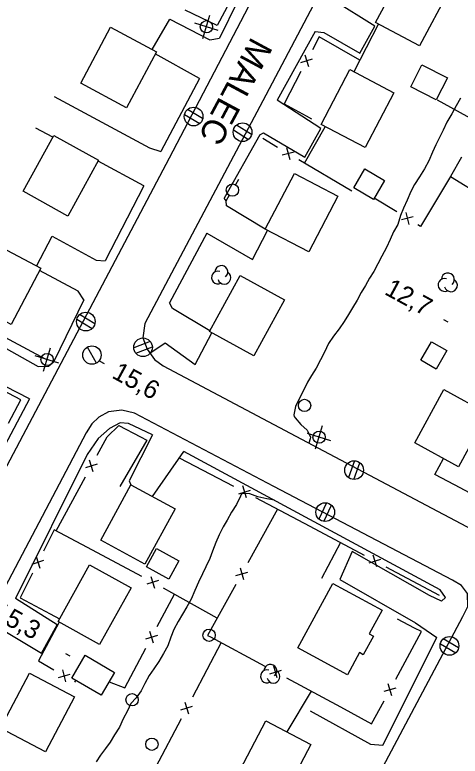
# Model space of a CAD drawing. Extents: x 219136 to 222520, y 5421589 to 5424530.
# Drawn here: x 220473.5 to 220545.9, y 5423672.5 to 5423792.9 of the extents above; entities that cross this region are included whole.
import ezdxf

# ---------------------------------------------------------------- set-up
doc = ezdxf.new("R2010")
doc.units = 0
for name, color, linetype in [('Level 19', 7, 'Continuous'), ('Level 2', 7, 'Continuous'), ('Level 21', 7, 'Continuous'), ('Level 3', 7, 'Continuous'), ('Level 31', 7, 'Continuous'), ('Level 36', 7, 'Continuous'), ('Level 37', 7, 'Continuous'), ('Level 44', 7, 'Continuous')]:
    doc.layers.add(name, color=color, linetype=linetype)

msp = doc.modelspace()

# ---------------------------------------------------------------- linework, layer by layer
at = {"layer": 'Level 19'}
for points in [[(220522.29, 5423790.23), (220523.69, 5423790.06), (220529.56, 5423786.68), (220532.01, 5423791.08), (220525.21, 5423795.38)], [(220495.78, 5423787.29), (220498.67, 5423792.25), (220505.19, 5423788.87), (220506.76, 5423789.16)], [(220503.5, 5423782.59), (220496.3, 5423786.57)], [(220479.87, 5423779.64), (220495.36, 5423771.31), (220497.18, 5423770.71)], [(220513.29, 5423773.43), (220513.92, 5423773.74), (220520.64, 5423769.82), (220523.22, 5423774.47), (220516.09, 5423779.08)], [(220479.64, 5423773.07), (220476.88, 5423774.54)], [(220494.43, 5423765.16), (220486.99, 5423769.14)], [(220514.19, 5423758.11), (220507.88, 5423761.87), (220507.83, 5423762.73), (220507.49, 5423763.16)], [(220504.69, 5423757.45), (220512.1, 5423753.18), (220514.56, 5423757.91)], [(220476.99, 5423752.12), (220479.5, 5423756.95), (220486.68, 5423753.06), (220488.17, 5423752.95)], [(220484.7, 5423746.63), (220483.74, 5423748.05), (220477.46, 5423751.4)], [(220505.16, 5423741.58), (220499.08, 5423745.23), (220498.58, 5423746.13)], [(220475.83, 5423730.53), (220462.3, 5423737.48), (220465.07, 5423742.62), (220477.26, 5423735.8), (220478.94, 5423735.83), (220479.81, 5423736.58)], [(220495.42, 5423737.96), (220497.9, 5423739.66), (220502.8, 5423736.09), (220505.5, 5423741.28)], [(220495.83, 5423724.69), (220492.04, 5423717.19), (220492.34, 5423716.57)], [(220495.83, 5423714.68), (220500.95, 5423721.99)], [(220543.47, 5423698.26), (220542.82, 5423697.68), (220540.87, 5423698.56), (220528.33, 5423705.71), (220526.3, 5423701.2), (220538.63, 5423694.16), (220542.09, 5423691.77)], [(220470.97, 5423693.3), (220477.77, 5423689.24), (220480.34, 5423693.84), (220473.55, 5423698.11)], [(220521.5, 5423679.83), (220531.31, 5423674.45), (220533.29, 5423674.29)]]:
    msp.add_lwpolyline(points, dxfattribs=at)
at = {"layer": 'Level 2'}
for points in [[(220545.92, 5423779.39), (220545.21, 5423778.13), (220544.51, 5423776.82), (220543.72, 5423775.49), (220543.12, 5423774.21), (220542.47, 5423772.89), (220541.9, 5423771.78), (220541.38, 5423770.64), (220540.76, 5423769.23), (220540.07, 5423767.91), (220539.29, 5423766.63), (220538.47, 5423765.37), (220537.83, 5423764.24), (220537.26, 5423762.82), (220536.64, 5423761.54), (220536.2, 5423760.33), (220535.73, 5423758.88), (220535.04, 5423757.65), (220534.47, 5423756.41), (220533.87, 5423755.11), (220533.13, 5423753.74), (220532.47, 5423752.49), (220531.81, 5423751.24), (220531.12, 5423750.14), (220530.48, 5423748.96), (220529.8, 5423747.79), (220529.1, 5423746.56), (220528.38, 5423745.34), (220527.72, 5423744.26), (220526.99, 5423743.1), (220526.18, 5423741.9), (220525.29, 5423740.71), (220524.46, 5423739.51), (220523.79, 5423738.1), (220523.14, 5423736.88), (220522.44, 5423735.51), (220521.7, 5423734.31), (220521.04, 5423733.22), (220520.34, 5423731.76), (220519.69, 5423730.53), (220519.09, 5423729.31), (220518.82, 5423727.95), (220518.89, 5423727.69), (220519.02, 5423727.45), (220519.95, 5423726.36), (220520.98, 5423725.45), (220521.12, 5423725.24), (220521.52, 5423724.29), (220521.48, 5423724.03), (220521.26, 5423723.36)], [(220515.67, 5423714.05), (220514.44, 5423714.3), (220512.97, 5423714.63), (220511.67, 5423715.09), (220510.49, 5423715.18), (220510.28, 5423714.99), (220510.15, 5423714.73), (220509.52, 5423713.36), (220508.7, 5423712.12), (220508, 5423710.85), (220507.34, 5423709.73), (220506.68, 5423708.43), (220506.15, 5423707.19), (220505.58, 5423705.77), (220505.14, 5423704.59), (220504.54, 5423703.25), (220503.95, 5423702.11), (220503.34, 5423700.74), (220502.75, 5423699.39), (220502.11, 5423697.97), (220501.42, 5423696.75), (220500.73, 5423695.54), (220500.03, 5423694.36), (220499.33, 5423693.05), (220498.84, 5423691.8), (220498.31, 5423690.41), (220497.64, 5423689.14), (220496.86, 5423687.85), (220496.08, 5423686.66), (220495.32, 5423685.58), (220494.58, 5423684.31), (220493.98, 5423683.11), (220493.17, 5423681.96), (220492.33, 5423681.02), (220491.75, 5423679.85), (220491.08, 5423678.55), (220490.48, 5423677.17), (220489.65, 5423675.94), (220488.95, 5423674.73), (220488.18, 5423673.72), (220487.39, 5423672.64), (220486.68, 5423671.55)]]:
    msp.add_lwpolyline(points, dxfattribs=at)
at = {"layer": 'Level 21'}
for points in [[(220487.03, 5423888.54), (220465.15, 5423847.31), (220435.66, 5423791.5), (220395.53, 5423716.17), (220395, 5423713.83), (220395.18, 5423712.12), (220395.79, 5423710.5), (220396.86, 5423709.12), (220398.43, 5423708.11), (220421.78, 5423695.72), (220446.77, 5423682.53), (220448.04, 5423682.22), (220450.48, 5423682.48), (220452.12, 5423683.37), (220453.44, 5423684.6), (220454.56, 5423686.36), (220498.61, 5423769.69), (220524.31, 5423818.83)], [(220530.26, 5423810.2), (220514.26, 5423779.85), (220494.6, 5423742.79), (220494.29, 5423740.44), (220494.96, 5423738.59), (220496.15, 5423736.95), (220497.56, 5423735.88), (220523.63, 5423722.1), (220549.68, 5423708.36), (220551.34, 5423707.9), (220552.69, 5423708.36), (220553.72, 5423709.62), (220554.82, 5423711.72), (220559.99, 5423721.87), (220564.44, 5423729.94)], [(220512.71, 5423801.31), (220506.76, 5423789.16)], [(220522.29, 5423790.23), (220516.09, 5423779.08)], [(220503.5, 5423782.59), (220497.18, 5423770.71)], [(220513.29, 5423773.43), (220507.49, 5423763.16)], [(220494.43, 5423765.16), (220488.17, 5423752.95)], [(220504.69, 5423757.45), (220498.58, 5423746.13)], [(220484.7, 5423746.63), (220479.81, 5423736.58)], [(220475.83, 5423730.53), (220469.22, 5423718.15)], [(220546.29, 5423695.15), (220547.1, 5423696.78), (220547.09, 5423698.89), (220546.07, 5423700.23), (220544.64, 5423701.09), (220515.57, 5423716.29), (220492.9, 5423728.21), (220490.87, 5423728.69), (220488.7, 5423728.41), (220487.09, 5423727.54), (220485.98, 5423726.46), (220485.07, 5423725.02), (220462.51, 5423682.3), (220421.29, 5423604.34), (220383.38, 5423533.04), (220382.8, 5423531.68), (220382.51, 5423530.24), (220382.43, 5423528.63), (220383.17, 5423526.14), (220383.77, 5423524.9), (220385.11, 5423523.35)], [(220495.83, 5423724.69), (220491.95, 5423726.53), (220490.6, 5423726.62), (220488.86, 5423725.71), (220486.99, 5423724.1), (220485.24, 5423721.47), (220473.55, 5423698.11)], [(220543.47, 5423698.26), (220542.65, 5423699.5), (220500.95, 5423721.99)], [(220443.05, 5423500.35), (220474.45, 5423560.09), (220516.67, 5423639.39), (220546.29, 5423695.15)], [(220533.29, 5423674.29), (220542.09, 5423691.77)]]:
    msp.add_lwpolyline(points, dxfattribs=at)
at = {"layer": 'Level 3'}
for p, q in [((220543.18, 5423743.41), (220543.88, 5423743.03)), ((220487.3, 5423736.65), (220488, 5423736.27)), ((220481.68, 5423689.16), (220482.38, 5423688.78))]:
    msp.add_line(p, q, dxfattribs=at)
at = {"layer": 'Level 31'}
for points in [[(220544.08, 5423796.92), (220539.24, 5423787.89), (220532.13, 5423791.7), (220536.97, 5423800.73)], [(220484.16, 5423781.82), (220489.03, 5423790.9), (220496.48, 5423786.91), (220491.6, 5423777.82)], [(220523.25, 5423775.1), (220527.91, 5423784.03), (220535.09, 5423780.28), (220530.43, 5423771.36)], [(220542, 5423779.11), (220537.84, 5423781.24), (220539.67, 5423784.82), (220543.84, 5423782.69)], [(220474.79, 5423764.27), (220479.78, 5423773.31), (220487.07, 5423769.29), (220482.07, 5423760.24)], [(220514.19, 5423758.11), (220518.94, 5423767.16), (220525.99, 5423763.46), (220521.24, 5423754.41)], [(220531.79, 5423762.94), (220528.56, 5423764.83), (220530.36, 5423767.91), (220533.58, 5423766.02)], [(220465.47, 5423746.53), (220470.28, 5423755.66), (220477.66, 5423751.77), (220472.85, 5423742.64)], [(220517.33, 5423746.64), (220512.32, 5423737.52), (220505.11, 5423741.49), (220510.12, 5423750.6)], [(220543.72, 5423738.37), (220541.99, 5423735.36), (220539.48, 5423736.8), (220541.22, 5423739.81)], [(220550.32, 5423728.18), (220545.58, 5423719.51), (220538.48, 5423723.39), (220543.21, 5423732.06)], [(220487.44, 5423707.56), (220492.34, 5423716.57), (220499.51, 5423712.68), (220494.6, 5423703.66)], [(220498.52, 5423701.24), (220494.85, 5423703.25), (220496.48, 5423706.23), (220500.15, 5423704.22)], [(220480.49, 5423694.34), (220485.61, 5423703.57), (220492.35, 5423699.83), (220487.24, 5423690.61)], [(220519.49, 5423690.07), (220525.15, 5423700.54), (220533.18, 5423696.2), (220531.1, 5423692.35), (220531.76, 5423692), (220530.12, 5423688.97), (220529.5, 5423689.31), (220527.55, 5423685.72)], [(220482.72, 5423685.16), (220484.87, 5423688.87), (220489.66, 5423686.08), (220487.5, 5423682.37)], [(220471.1, 5423677.01), (220475.82, 5423685.97), (220483.14, 5423682.11), (220478.42, 5423673.16)], [(220509.49, 5423669.13), (220514.29, 5423678.24), (220521.6, 5423674.39), (220519.91, 5423671.16), (220521.5, 5423670.32), (220519.79, 5423667.07), (220518.12, 5423667.94), (220516.74, 5423665.32)]]:
    msp.add_lwpolyline(points, close=True, dxfattribs=at)
at = {"layer": 'Level 36'}
for p, q in [((220504.03, 5423789.07), (220505.18, 5423792.89)), ((220506.52, 5423790.41), (220502.7, 5423791.56)), ((220501.06, 5423776.76), (220503.55, 5423775.28)), ((220504, 5423776.08), (220501.51, 5423777.56)), ((220509.03, 5423774.23), (220511.48, 5423772.68)), ((220511.95, 5423773.47), (220509.5, 5423775.02)), ((220509.84, 5423766.19), (220509.33, 5423765.33)), ((220507.84, 5423762.73), (220508.33, 5423763.6)), ((220486.47, 5423742.74), (220483.99, 5423744.25)), ((220483.53, 5423743.46), (220486.01, 5423741.95)), ((220495.48, 5423739.86), (220492.78, 5423738.81)), ((220478.11, 5423735.01), (220479.26, 5423738.83)), ((220486.71, 5423736.32), (220485.29, 5423738.96)), ((220493.14, 5423737.96), (220495.84, 5423739.01)), ((220480.6, 5423736.35), (220476.78, 5423737.5)), ((220522.36, 5423722.39), (220523.51, 5423726.21)), ((220524.85, 5423723.73), (220521.03, 5423724.88)), ((220528.71, 5423720.46), (220527.7, 5423717.74)), ((220528.57, 5423717.44), (220529.58, 5423720.16)), ((220524.13, 5423713.63), (220522.87, 5423711.01)), ((220523.71, 5423710.63), (220524.97, 5423713.25)), ((220545.61, 5423690.07), (220543.12, 5423691.55)), ((220542.67, 5423690.75), (220545.16, 5423689.27))]:
    msp.add_line(p, q, dxfattribs=at)
for centre, radius in [((220504.61, 5423790.99), 1), ((220502.53, 5423776.41), 1.52), ((220510.49, 5423773.86), 1.52), ((220508.83, 5423764.46), 1), ((220485, 5423743.09), 1.52), ((220494.3, 5423738.91), 1.52), ((220485.99, 5423737.65), 1.5), ((220478.69, 5423736.93), 1), ((220520.57, 5423729.47), 1), ((220522.94, 5423724.31), 1), ((220528.63, 5423718.95), 1.52), ((220523.93, 5423712.13), 1.52), ((220505.04, 5423692.12), 1), ((220544.14, 5423690.4), 1.52), ((220492.51, 5423681.64), 1), ((220495.74, 5423674.41), 1)]:
    msp.add_circle(centre, radius, dxfattribs=at)
at = {"layer": 'Level 37'}
for p, q in [((220520.61, 5423786.45), (220521.21, 5423784.53)), ((220519.96, 5423785.19), (220521.87, 5423785.79)), ((220518.88, 5423770.63), (220516.94, 5423770.13)), ((220517.65, 5423771.35), (220518.16, 5423769.41)), ((220537.04, 5423760.83), (220537.52, 5423758.89)), ((220538.25, 5423760.1), (220536.31, 5423759.62)), ((220486.84, 5423719.92), (220484.92, 5423719.35)), ((220486.17, 5423718.67), (220485.6, 5423720.59)), ((220511.11, 5423714.47), (220510.51, 5423716.38)), ((220509.86, 5423715.12), (220511.77, 5423715.72)), ((220476.28, 5423703.68), (220478.18, 5423704.31)), ((220476.91, 5423704.94), (220477.54, 5423703.04)), ((220531.06, 5423703.9), (220532.98, 5423704.49)), ((220532.31, 5423703.24), (220531.73, 5423705.15)), ((220510.09, 5423703.09), (220510.64, 5423701.16)), ((220509.41, 5423701.85), (220511.33, 5423702.4)), ((220496.82, 5423701), (220494.9, 5423700.42)), ((220495.57, 5423701.67), (220496.15, 5423699.75)), ((220495.98, 5423690.84), (220495.39, 5423692.75)), ((220496.64, 5423692.09), (220494.73, 5423691.5)), ((220481.76, 5423684.56), (220481.24, 5423686.49)), ((220514.9, 5423685.88), (220516.81, 5423686.45)), ((220516.14, 5423685.2), (220515.57, 5423687.12)), ((220480.53, 5423685.27), (220482.47, 5423685.78)), ((220534.74, 5423682.29), (220534.17, 5423684.21)), ((220535.41, 5423683.54), (220533.49, 5423682.97)), ((220501.12, 5423681.26), (220501.72, 5423679.35)), ((220500.46, 5423680), (220502.37, 5423680.6))]:
    msp.add_line(p, q, dxfattribs=at)
for points in [[(220508.37, 5423794.94), (220506.35, 5423791.21), (220501.17, 5423793.71)], [(220532.62, 5423791.44), (220528.59, 5423783.68)], [(220529.58, 5423785.58), (220529.57, 5423785.58), (220522.93, 5423789.35), (220521.84, 5423787.26)], [(220519.99, 5423783.72), (220517.24, 5423778.45), (220520.82, 5423776.53)], [(220549.19, 5423775.21), (220542.18, 5423779.09)], [(220520.82, 5423776.53), (220521.71, 5423776.05)], [(220520.57, 5423768.82), (220523.93, 5423774.74)], [(220516.18, 5423771.4), (220513.78, 5423772.81)], [(220528.25, 5423764.3), (220519.63, 5423769.37)], [(220546.1, 5423769.79), (220544.32, 5423766.65), (220549.77, 5423763.31)], [(220544.32, 5423766.65), (220539.45, 5423758.54), (220538.99, 5423758.82)], [(220535.57, 5423760.9), (220531.9, 5423763.13)], [(220478.42, 5423736.96), (220469.61, 5423741.69)], [(220472.44, 5423726.6), (220474.43, 5423730.35), (220469.34, 5423733.04)], [(220486.84, 5423721.39), (220488.47, 5423724.39), (220490.39, 5423726.21), (220493.88, 5423724.37)], [(220493.88, 5423724.37), (220494.91, 5423723.83), (220490.51, 5423716.31)], [(220500.16, 5423720.95), (220509.04, 5423716.34)], [(220544.96, 5423716.57), (220541.75, 5423718.27), (220543.19, 5423720.82)], [(220480.15, 5423709.09), (220484.93, 5423717.88)], [(220552.39, 5423716.54), (220550.75, 5423713.5), (220544.96, 5423716.57)], [(220512.59, 5423714.5), (220515.59, 5423712.94), (220521.43, 5423709.83)], [(220516.19, 5423712.62), (220511.34, 5423703.88)], [(220485.27, 5423706.36), (220479.87, 5423709.24), (220478.13, 5423705.78)], [(220521.43, 5423709.83), (220530.26, 5423705.13)], [(220526.43, 5423707.17), (220523.3, 5423701.36)], [(220494.1, 5423701.65), (220485.27, 5423706.36)], [(220533.79, 5423703.26), (220542.46, 5423698.64)], [(220476.33, 5423702.2), (220474.32, 5423698.21), (220479.2, 5423695.61)], [(220506.36, 5423694.9), (220499, 5423699.04), (220497.63, 5423699.77)], [(220509.4, 5423700.38), (220504.81, 5423692.11), (220505.29, 5423691.85)], [(220496.62, 5423693.56), (220499.42, 5423698.81)], [(220479.2, 5423695.61), (220480.74, 5423694.79)], [(220538.47, 5423693.29), (220535.67, 5423694.76)], [(220480.67, 5423694.24), (220477.28, 5423687.98), (220479.77, 5423686.53)], [(220535.4, 5423685.01), (220539.57, 5423692.72), (220538.47, 5423693.29)], [(220506.99, 5423690.93), (220502.35, 5423682.07)], [(220505.29, 5423691.85), (220514.09, 5423687.11)], [(220488.78, 5423684.56), (220491.32, 5423683.6), (220494.74, 5423690.03)], [(220517.62, 5423685.21), (220526.42, 5423680.47)], [(220483.23, 5423684.52), (220483.23, 5423684.52), (220483.38, 5423684.77)], [(220521.66, 5423683.04), (220521.66, 5423683.03), (220517.7, 5423676.44)], [(220526.42, 5423680.47), (220531.48, 5423677.75), (220533.5, 5423681.49)], [(220500.49, 5423678.53), (220496.35, 5423670.63), (220495.83, 5423669.68)]]:
    msp.add_lwpolyline(points, dxfattribs=at)
at = {"layer": 'Level 44'}
for centre, start, end in [((220506.49, 5423750.25), 72.005, 297.6935), ((220507.04, 5423751.14), 310.1588, 177.6158), ((220507.53, 5423750.21), 194.8265, 57.5108), ((220543.33, 5423749.04), 72.005, 297.6935), ((220543.88, 5423749.93), 310.1588, 177.6158), ((220544.37, 5423749), 194.8265, 57.5108), ((220515.01, 5423686.34), 310.1588, 177.6158), ((220514.46, 5423685.45), 72.005, 297.6935), ((220515.5, 5423685.41), 194.8265, 57.5108)]:
    msp.add_arc(centre, 1.05, start, end, dxfattribs=at)

# ---------------------------------------------------------------- texts
at = {"layer": 'Level 21'}
msp.add_text('MALEC', height=4, rotation=241.7844, dxfattribs=at).set_placement((220511.97, 5423789.5))
at = {"layer": 'Level 3'}
for s, p in [('12,7', (220533.41, 5423747.61)), ('15,6', (220489.07, 5423734.04)), ('15,3', (220469.7, 5423695.06))]:
    msp.add_text(s, height=3, rotation=331.383, dxfattribs=at).set_placement(p)

doc.saveas('drawing.dxf')
